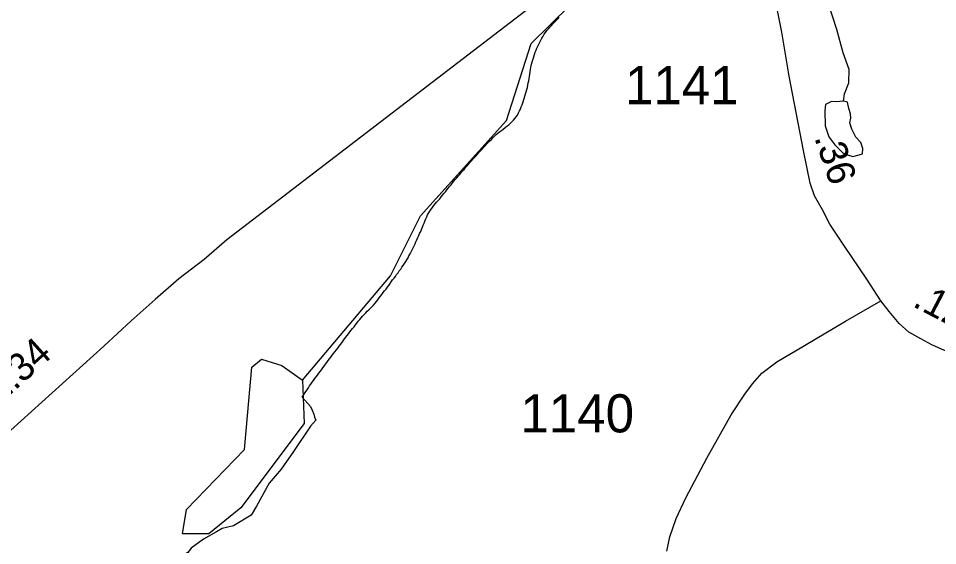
# Model space of a CAD drawing. Extents: x 1950930 to 2061844, y 904556 to 1017002.
# Drawn here: x 1986687 to 1990780, y 939310 to 941656 of the extents above; entities that cross this region are included whole.
import ezdxf

# ---------------------------------------------------------------- set-up
doc = ezdxf.new("R2010")
doc.units = 0
for name, color, linetype in [('Exist Hydrographic Creek Single Shore', 7, 'Continuous'), ('Exist Hydrographic Misc Water Feature', 7, 'Continuous'), ('Exist Road Primary US Structure Standard Bridge CELL', 7, 'Continuous'), ('Exist Road Secondary Type 51 Attributed', 7, 'Continuous'), ('Exist Road Secondary Type 51 Number Label', 7, 'Continuous')]:
    doc.layers.add(name, color=color, linetype=linetype)

msp = doc.modelspace()

# ---------------------------------------------------------------- linework, layer by layer
at = {"layer": 'Exist Hydrographic Creek Single Shore'}
msp.add_lwpolyline([(1987951.9, 940046.3), (1988343.7, 940510.9), (1988477.8, 940777.2), (1988860.9, 941202.5), (1988969.8, 941544.9), (1989142.8, 941713.8), (1989170.9, 941736.3), (1989188.7, 941759.7), (1989217.7, 941808.4), (1989197.1, 941893.6), (1989186.8, 941971.4), (1989191.5, 942058.5), (1989219.7, 942127.2), (1989294.8, 942260.2), (1989611.8, 942654), (1989995.8, 943043.2), (1990145.7, 943361.7), (1990129.7, 943578.7), (1990154.7, 943643.8), (1990229.8, 943684.9), (1990462.7, 943670.2), (1990646.9, 943778), (1991221.8, 944261.7), (1991238.9, 944300.8)], dxfattribs=at)
at = {"layer": 'Exist Hydrographic Misc Water Feature'}
for points in [[(1990361.6, 941287.4), (1990365.5, 941320.9), (1990384.6, 941368.8), (1990386, 941428.6), (1990359.8, 941503.2), (1990331.1, 941606.2), (1990293.6, 941726), (1990265.7, 941789.9), (1990236.3, 941897.8), (1990234.3, 941903), (1990214, 941949.5), (1990187.7, 942013.2), (1990187.7, 942243.6), (1990181, 942334.8), (1990166.4, 942421), (1990125.4, 942512.1), (1990081.3, 942604), (1990006.3, 942677.1), (1989962.2, 942717.5), (1989928.1, 942760.9), (1989905.4, 942810.6), (1989864.8, 942882.9), (1989866.2, 942905)], [(1989034.7, 941593.8), (1989040.7, 941601.9), (1989047, 941609.8), (1989053.8, 941617.3), (1989060.2, 941624.5), (1989066.9, 941632.4), (1989074.1, 941639), (1989080.7, 941646.1), (1989087.8, 941653.6), (1989095, 941660.6)], [(1988509.2, 940781.7), (1988514.1, 940790.6), (1988518.8, 940798.8), (1988524.6, 940806.9), (1988530.5, 940814.9), (1988536.5, 940823), (1988542.8, 940830.9), (1988549.2, 940838.5), (1988556.1, 940846.4), (1988562.9, 940853.5), (1988569.3, 940861.8), (1988575.6, 940869), (1988581.6, 940877), (1988588.1, 940885), (1988594.5, 940892.6), (1988600.8, 940900.5), (1988607.2, 940907.6), (1988613.6, 940915.6), (1988619.7, 940924), (1988625.9, 940931.2), (1988632.4, 940939.1), (1988638.6, 940946.3), (1988645.1, 940954.6), (1988651.9, 940961.8), (1988658.3, 940969.7), (1988665, 940977.1), (1988671.4, 940984.3), (1988677.7, 940992.3), (1988684.5, 940999.8), (1988691.3, 941006.9), (1988697.6, 941014.9), (1988704.4, 941022.4), (1988711.2, 941029.4), (1988717.7, 941036.5), (1988724.7, 941044.8), (1988731.1, 941052), (1988737.8, 941059.5), (1988745, 941066.4), (1988751.6, 941073.6), (1988758.3, 941081.1), (1988765.3, 941089), (1988771.4, 941096.2), (1988778.6, 941103.6), (1988785.8, 941110.6), (1988793, 941117.2), (1988799.5, 941124.4), (1988806.7, 941131.8), (1988813.9, 941138.8), (1988821.7, 941145.3), (1988829.7, 941151.8), (1988837.5, 941157.9), (1988845.7, 941163.6), (1988853.9, 941170), (1988862.3, 941176.5), (1988870.1, 941183), (1988877.5, 941189.2), (1988884.6, 941195.8), (1988891.8, 941202.9), (1988897.6, 941210.1), (1988903.7, 941218.1), (1988909.2, 941226.2), (1988913.8, 941235.2), (1988918.3, 941244.3), (1988922.2, 941253), (1988926.3, 941262.2), (1988930, 941271.7), (1988933.2, 941280.9), (1988936.5, 941290.6), (1988939, 941300.4), (1988942.3, 941310), (1988944.9, 941320.2), (1988947.8, 941329.9), (1988950.7, 941339.6), (1988953.5, 941349.3), (1988955.6, 941359.2), (1988957.6, 941369), (1988959.7, 941378.8), (1988961.3, 941388.7), (1988962.6, 941398.2), (1988964.2, 941408.2), (1988965.4, 941418.1), (1988967.1, 941428.5), (1988968.7, 941438.3), (1988970.8, 941447.3), (1988973.2, 941457.2), (1988976.1, 941466.8), (1988979, 941477), (1988982.2, 941485.8), (1988985.5, 941495.4), (1988988.8, 941505.5), (1988992.9, 941514.2), (1988996.2, 941524.2), (1989000.3, 941532.9), (1989004.2, 941541.6), (1989008.7, 941550.8), (1989013.2, 941559.8), (1989018.1, 941568.8), (1989023.5, 941577.7), (1989028.6, 941585.4), (1989034.7, 941593.8)], [(1990361.6, 941287.4), (1990328.8, 941284.7), (1990307.1, 941286.8), (1990281.5, 941272.8), (1990277.6, 941244.2), (1990280.2, 941178.5), (1990296.6, 941128.9), (1990322.9, 941092.8), (1990358.8, 941058.5), (1990378.9, 941049), (1990403, 941041.2), (1990430.7, 941049.6), (1990445.1, 941053.5), (1990446.9, 941077.2), (1990438.5, 941103.7), (1990416.6, 941127.2), (1990397.9, 941163.4), (1990389.7, 941191), (1990393.8, 941212.7), (1990391.8, 941230.9), (1990385.6, 941255), (1990379.3, 941283.1), (1990361.6, 941287.4)], [(1987950.4, 939970.5), (1987956, 939978.6), (1987961.1, 939986.7), (1987966.8, 939995.6), (1987972.4, 940003.2), (1987978.1, 940011.8), (1987983.2, 940020.3), (1987989.4, 940028.7), (1987995.3, 940036.8), (1988001.1, 940044.8), (1988007, 940052.9), (1988012.6, 940060.9), (1988019.1, 940068.9), (1988024.6, 940077.4), (1988031, 940084.4), (1988037, 940092.5), (1988042.7, 940100.5), (1988048.6, 940108.6), (1988054.6, 940116.6), (1988060.5, 940124.6), (1988066.7, 940133), (1988072.6, 940141), (1988078.8, 940149), (1988084.7, 940157), (1988090.7, 940165.1), (1988096.6, 940172.3), (1988102.6, 940180.3), (1988108.7, 940188.3), (1988114.7, 940196.7), (1988120.8, 940204.8), (1988126.8, 940212.8), (1988132.7, 940220.8), (1988138.9, 940229.2), (1988144.8, 940237.2), (1988151.2, 940244.4), (1988156.7, 940252.5), (1988163.1, 940260.4), (1988169.2, 940268.5), (1988175.2, 940276.5), (1988181.5, 940284), (1988187.5, 940292.1), (1988194, 940300), (1988200, 940308), (1988206.7, 940315.4), (1988212.7, 940323.5), (1988219.4, 940330.6), (1988226.2, 940338.1), (1988233.4, 940345.2), (1988240.6, 940352.6), (1988247.7, 940359.6), (1988254.7, 940366.2), (1988261.5, 940373.4), (1988268, 940380.4), (1988275, 940388.7), (1988281, 940395.9), (1988287.3, 940403.9), (1988293.7, 940411.8), (1988299.6, 940419.5), (1988305.8, 940427.5), (1988311.7, 940435.5), (1988317.7, 940443.5), (1988324.2, 940451.5), (1988329.8, 940459.5), (1988335.9, 940467.9), (1988341.9, 940476), (1988347.4, 940484), (1988353.3, 940492.1), (1988359.5, 940500.1), (1988365.4, 940508.1), (1988371, 940516.2), (1988377.5, 940524.1), (1988383.1, 940532.6), (1988389.2, 940540.6), (1988394.8, 940548.7), (1988400.3, 940556.8), (1988405.8, 940564.9), (1988411.6, 940573.7), (1988416.9, 940581.8), (1988421.8, 940590.8), (1988426.1, 940599.5), (1988431.1, 940608.5), (1988435.6, 940617.6), (1988440.1, 940626.6), (1988444.4, 940635.3), (1988448.9, 940644.3), (1988453, 940653.1), (1988457.1, 940662.2), (1988461, 940671.3), (1988465.7, 940680.7), (1988469.6, 940689.9), (1988473.7, 940698.6), (1988478.2, 940707.7), (1988482.3, 940716.8), (1988486, 940726.4), (1988489.5, 940735.2), (1988493.8, 940745.1), (1988497.3, 940753.8), (1988500.8, 940763.9), (1988505.3, 940773), (1988509.2, 940781.7)], [(1987951.9, 940046.3), (1987959.9, 939852.6), (1987676.7, 939477.7), (1987534.8, 939362.5), (1987417.7, 939361.6), (1987434.7, 939469.5), (1987693.7, 939736.6), (1987726.7, 940103.5), (1987768.8, 940138.7), (1987859.8, 940110.6), (1987951.9, 940046.3)], [(1987950.4, 939970.5), (1987987.9, 939928.7), (1987994.3, 939912.7), (1988002.7, 939894.4), (1988004.8, 939880.7), (1988010.9, 939867.5), (1987986.9, 939840.7), (1987912.1, 939728.4), (1987856.5, 939649.9), (1987803.2, 939587), (1987747.8, 939484.7), (1987723.8, 939444.9), (1987644.7, 939398), (1987594.4, 939385.4), (1987568.8, 939371.1), (1987511.2, 939338.8), (1987455.6, 939298.6), (1987441.5, 939278.4), (1987417.5, 939264.1), (1987396, 939254.1), (1987381.6, 939250.2)]]:
    msp.add_lwpolyline(points, dxfattribs=at)
at = {"layer": 'Exist Road Secondary Type 51 Attributed'}
for points in [[(1989938.7, 942192.8), (1989234.5, 941869.4), (1989118.4, 941809.4), (1989012.4, 941741.6), (1987615.4, 940671.1), (1987513.4, 940583.1), (1987401.3, 940497.2), (1987295.1, 940405.4), (1987189.2, 940309.4), (1987067, 940197.5), (1986606.7, 939782), (1986194.4, 939416.6), (1985649.9, 938863), (1985207.7, 938513.4), (1985035.5, 938377.7), (1984910.7, 938299.7), (1984817.4, 938263.6), (1984733.2, 938248.5), (1984629.3, 938230), (1984543.4, 938232.1), (1984461.4, 938242.1), (1984377.3, 938258.2), (1984313.8, 938279), (1984268, 938297.1)], [(1990528, 940399.7), (1990465.2, 940496.2), (1990365.6, 940641.8), (1990300.9, 940740.6), (1990267.2, 940804.2), (1990231.9, 940867), (1990212.8, 940922.2), (1990182.5, 941067.7), (1990119.7, 941398.7), (1990086, 941594.8), (1990060.7, 941720.4), (1990055.3, 941802.4), (1990041.5, 941951.8), (1990020.9, 942038.3), (1989938.7, 942192.8)], [(1989574.2, 939284.5), (1989588.2, 939348.3), (1989616.4, 939430.3), (1989658.6, 939522.2), (1989753.1, 939698), (1989861.5, 939891.7), (1989921.6, 939983.4), (1989955.7, 940029.4), (1989997.9, 940077.2), (1990063.9, 940127.1), (1990188, 940200.7), (1990370.2, 940308.3), (1990528, 940399.7)], [(1991047.8, 940081), (1990981.9, 940114.6), (1990928.2, 940136.6), (1990884, 940152.4), (1990853.8, 940161.6), (1990810.4, 940178.3), (1990754.7, 940203.9), (1990705.8, 940229.5), (1990652.4, 940259.5), (1990609, 940298.4), (1990564, 940351.5), (1990528, 940399.7)]]:
    msp.add_lwpolyline(points, dxfattribs=at)

# ---------------------------------------------------------------- texts
at = {"layer": 'Exist Road Primary US Structure Standard Bridge CELL'}
for s, rotation, p in [('.36', 288.5235, (1990230.3, 941126.6)), ('.12', 332.4186, (1990664.3, 940377)), ('1.34', 42.0694, (1986601.4, 939935.6))]:
    msp.add_text(s, height=125, rotation=rotation, dxfattribs=at).set_placement(p)
at = {"layer": 'Exist Road Secondary Type 51 Number Label'}
for s, p in [('1141', (1989388.3, 941274)), ('1140', (1988922.7, 939813.3))]:
    msp.add_text(s, height=170, dxfattribs=at).set_placement(p)

doc.saveas('drawing.dxf')
